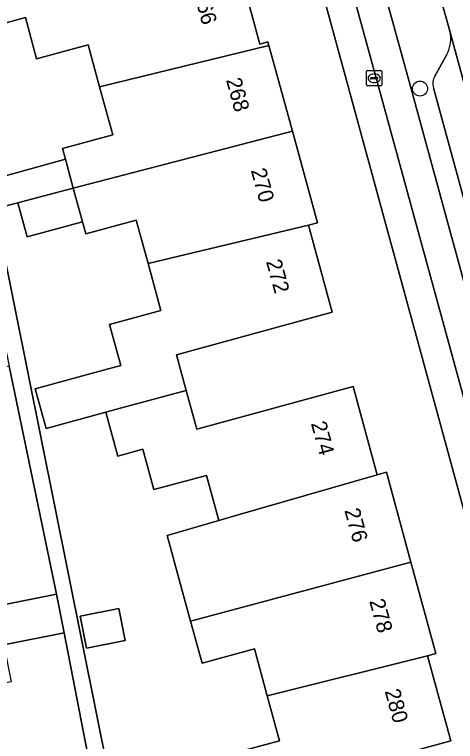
# Model space of a CAD drawing. Extents: x 162250 to 162661, y 380743 to 381606.
# Drawn here: x 162537.42 to 162566, y 381060.4 to 381107.54 of the extents above; entities that cross this region are included whole.
import ezdxf

# ---------------------------------------------------------------- set-up
doc = ezdxf.new("R2010")
doc.units = 0
for name, color, linetype in [('IMGEO_Berm_open', 7, 'Continuous'), ('IMGEO_Boom', 7, 'Continuous'), ('IMGEO_Brandkraan', 7, 'Continuous'), ('IMGEO_Erf', 7, 'Continuous'), ('IMGEO_Fietspad_gesloten', 7, 'Continuous'), ('IMGEO_Pand', 7, 'Continuous'), ('IMGEO_Pand_nummerreeks', 7, 'Continuous'), ('IMGEO_Parkeervlak_open', 7, 'Continuous'), ('IMGEO_Rijbaan_regionaal_gesloten', 7, 'Continuous'), ('IMGEO_Voetpad_open', 7, 'Continuous')]:
    doc.layers.add(name, color=color, linetype=linetype)

msp = doc.modelspace()

# ---------------------------------------------------------------- linework, layer by layer
at = {"layer": 'IMGEO_Berm_open'}
for points in [[(162553.008, 381145.025), (162552.925, 381145.33), (162550.374, 381154.672), (162550.34, 381154.796), (162542.98, 381181.61), (162542.491, 381181.463), (162541.461, 381185.086), (162541.982, 381185.24), (162537.767, 381200.743), (162536.398, 381200.372), (162539.144, 381190.342), (162540.943, 381183.77), (162548.984, 381154.395), (162551.592, 381144.84), (162551.645, 381144.647), (162554.806, 381133.124), (162560.736, 381111.446), (162562.992, 381103.198), (162573.052, 381066.398), (162577.335, 381050.801)], [(162565.639, 381106.468), (162563.768, 381113.225), (162561.982, 381119.806)], [(162564.672, 381103.555), (162565.433, 381104.951)], [(162592.274, 381001.837), (162591.654, 381004.101), (162589.676, 381011.325), (162589.374, 381012.428), (162588.729, 381014.74), (162587.55, 381018.956), (162586.053, 381024.406), (162584.626, 381029.598), (162582.831, 381036.134), (162576.877, 381057.835), (162575.087, 381064.36), (162574.627, 381066.044), (162569.261, 381085.65), (162567.483, 381092.185), (162564.577, 381102.79)]]:
    msp.add_lwpolyline(points, dxfattribs=at)
for centre, radius, start, end in [((162563.652, 381105.965), 2.05, 330.3395, 14.1942), ((162565.407, 381103.075), 0.878, 146.8832, 198.9589)]:
    msp.add_arc(centre, radius, start, end, dxfattribs=at)
at = {"layer": 'IMGEO_Boom'}
msp.add_circle((162563.706, 381102.741), 0.489, dxfattribs=at)
at = {"layer": 'IMGEO_Brandkraan'}
for p, q in [((162560.235, 381102.99), (162560.235, 381103.842)), ((162560.31, 381103.916), (162561.162, 381103.916)), ((162560.723, 381103.696), (162560.748, 381103.696)), ((162561.236, 381103.842), (162561.236, 381102.99)), ((162560.494, 381103.41), (162560.494, 381103.422)), ((162560.932, 381103.373), (162560.534, 381103.373)), ((162560.537, 381103.459), (162560.935, 381103.459)), ((162560.746, 381103.136), (162560.721, 381103.136)), ((162560.978, 381103.422), (162560.978, 381103.41)), ((162561.162, 381102.916), (162560.31, 381102.916))]:
    msp.add_line(p, q, dxfattribs=at)
for points in [[(162560.235, 381102.99), (162560.235, 381103.842)], [(162560.31, 381103.916), (162561.162, 381103.916)], [(162561.236, 381103.842), (162561.236, 381102.99)], [(162561.162, 381102.916), (162560.31, 381102.916)]]:
    msp.add_lwpolyline(points, dxfattribs=at)
for centre, radius, start, end in [((162560.312, 381103.84), 0.0765, 91.552, 178.448), ((162560.312, 381103.84), 0.0765, 91.552, 178.448), ((162561.16, 381103.84), 0.0765, 1.552, 88.448), ((162561.16, 381103.84), 0.0765, 1.552, 88.448), ((162560.534, 381103.419), 0.0403, 85.8775, 175.7526), ((162560.531, 381103.409), 0.0366, 178.938, 274.7102), ((162560.935, 381103.416), 0.043, 264.8664, 352.4533), ((162560.939, 381103.421), 0.0386, 1.7309, 96.639), ((162560.312, 381102.992), 0.0765, 181.552, 268.448), ((162560.312, 381102.992), 0.0765, 181.552, 268.448), ((162561.16, 381102.992), 0.0765, 271.552, 358.448), ((162561.16, 381102.992), 0.0765, 271.552, 358.448)]:
    msp.add_arc(centre, radius, start, end, dxfattribs=at)
for centre, major_axis, ratio, start_param, end_param in [((162560.722, 381103.416), (-0.387, 0.002), 0.722429, 4.712389, 7.853982), ((162560.747, 381103.416), (-0.39, 0.002), 0.717154, 1.570796, 4.712389)]:
    msp.add_ellipse(centre, major_axis=major_axis, ratio=ratio, start_param=start_param, end_param=end_param, dxfattribs=at)
at = {"layer": 'IMGEO_Erf'}
for points in [[(162590.707, 380987.36), (162583.561, 381013.383), (162568.771, 381067.243), (162550.23, 381135.191), (162548.044, 381143.201), (162544.023, 381142.428), (162543.35, 381142.299), (162530.217, 381139.774), (162529.938, 381139.71), (162526.734, 381139.031), (162526.506, 381138.986), (162505.307, 381134.801)], [(162551.761, 381111.366), (162553.33, 381105.631), (162553.852, 381105.774), (162553.915, 381105.543), (162555.439, 381099.973), (162557.061, 381094.043), (162556.474, 381093.882), (162558.019, 381088.236), (162547.915, 381085.473), (162548.545, 381083.169), (162549.235, 381080.647), (162559.372, 381083.419), (162560.935, 381077.702), (162561.523, 381077.861), (162563.119, 381072.025), (162564.736, 381066.115), (162564.181, 381065.963), (162565.692, 381060.447), (162555.492, 381057.653)], [(162535.811, 381096.813), (162540.717, 381098.155), (162540.528, 381098.846), (162543.786, 381099.737), (162542.936, 381102.845), (162542.186, 381105.585), (162538.858, 381104.675), (162538.126, 381107.348), (162536.488, 381106.9)], [(162533.885, 381106.188), (162548.818, 381031.958)], [(162551.217, 381059.526), (162554.598, 381060.451), (162553.801, 381063.367), (162552.969, 381066.408), (162549.579, 381065.481), (162548.835, 381068.201), (162548.121, 381070.812), (162547.315, 381073.758), (162550.658, 381074.726), (162549.856, 381077.659), (162546.462, 381076.731), (162545.743, 381079.357), (162544.114, 381078.912), (162543.338, 381081.751), (162539.472, 381080.698), (162538.769, 381083.264), (162542.634, 381084.323), (162544.31, 381084.782), (162543.58, 381087.45), (162546.909, 381088.36), (162546.076, 381091.407), (162545.31, 381094.206), (162542.041, 381093.312), (162541.825, 381094.103), (162538.241, 381093.124), (162537.635, 381095.339), (162536.191, 381094.963)], [(162542.17, 381059.531), (162540.637, 381067.452), (162536.728, 381066.671), (162537.214, 381064.258), (162534.318, 381063.675), (162528.958, 381062.595), (162529.461, 381060.096)]]:
    msp.add_lwpolyline(points, dxfattribs=at)
for points in [[(162537.084, 381084.729), (162530.484, 381083.399), (162525.019, 381082.298), (162525.523, 381079.793), (162525.554, 381079.64), (162525.198, 381079.568), (162525.68, 381077.18), (162531.072, 381078.266), (162531.176, 381077.752), (162533.865, 381078.293), (162534.239, 381076.436), (162533.384, 381076.265), (162533.891, 381073.75), (162532.057, 381073.38), (162526.683, 381072.297), (162527.135, 381070.054), (162527.365, 381070.107), (162527.398, 381069.965), (162527.964, 381067.499), (162533.329, 381068.581), (162540.133, 381069.953)], [(162541.675, 381068.523), (162544.177, 381069.028), (162544.595, 381066.956), (162542.093, 381066.451)]]:
    msp.add_lwpolyline(points, close=True, dxfattribs=at)
at = {"layer": 'IMGEO_Fietspad_gesloten'}
for points in [[(162508.721, 381294.058), (162520.721, 381250), (162524.95, 381234.475), (162526.439, 381228.987), (162532.158, 381208.274), (162537.019, 381190.487), (162538.98, 381183.33), (162547.107, 381153.663), (162547.143, 381153.533), (162549.695, 381144.216), (162549.852, 381143.643), (162552.836, 381132.744), (162558.72, 381111.249), (162561.27, 381101.934), (162571.085, 381066.091), (162575.392, 381050.363), (162582.804, 381023.355), (162585.413, 381013.87), (162586.64, 381009.407), (162588.336, 381003.241), (162600.985, 380956.955), (162611.456, 380918.623), (162619.54, 380889.111), (162626.231, 380864.638)], [(162611.747, 380924.889), (162608.338, 380937.386), (162606.977, 380942.372), (162603.154, 380956.316), (162590.219, 381003.716), (162588.433, 381010.254), (162587.309, 381014.367), (162584.526, 381024.553), (162577.335, 381050.801), (162573.052, 381066.398), (162562.992, 381103.198), (162560.736, 381111.446), (162554.806, 381133.124), (162551.645, 381144.647), (162551.592, 381144.84), (162548.984, 381154.395), (162540.943, 381183.77), (162539.144, 381190.342), (162536.398, 381200.372), (162535.609, 381203.223), (162535.353, 381204.147), (162534.863, 381206.056), (162528.007, 381231.163)]]:
    msp.add_lwpolyline(points, dxfattribs=at)
at = {"layer": 'IMGEO_Pand'}
for points in [[(162542.936, 381102.845), (162553.915, 381105.543), (162553.852, 381105.774), (162553.33, 381105.631), (162551.761, 381111.366), (162541.533, 381108.569), (162540.837, 381111.114), (162533.293, 381109.132), (162533.885, 381106.188), (162536.488, 381106.9), (162538.126, 381107.348), (162538.858, 381104.675), (162542.186, 381105.585)], [(162553.915, 381105.543), (162542.936, 381102.845), (162543.786, 381099.737), (162540.528, 381098.846), (162540.717, 381098.155), (162541.231, 381096.275), (162555.439, 381099.973)], [(162555.439, 381099.973), (162541.231, 381096.275), (162541.825, 381094.103), (162542.041, 381093.312), (162545.31, 381094.206), (162546.076, 381091.407), (162556.474, 381093.882), (162557.061, 381094.043)], [(162540.717, 381098.155), (162535.811, 381096.813), (162536.191, 381094.963), (162537.635, 381095.339), (162538.856, 381095.657), (162541.231, 381096.275)], [(162541.231, 381096.275), (162538.856, 381095.657), (162537.635, 381095.339), (162538.241, 381093.124), (162541.825, 381094.103)], [(162556.474, 381093.882), (162546.076, 381091.407), (162546.909, 381088.36), (162543.58, 381087.45), (162544.31, 381084.782), (162542.634, 381084.323), (162538.769, 381083.264), (162539.472, 381080.698), (162543.338, 381081.751), (162544.122, 381081.964), (162548.545, 381083.169), (162547.915, 381085.473), (162558.019, 381088.236)], [(162559.372, 381083.419), (162549.235, 381080.647), (162548.545, 381083.169), (162544.122, 381081.964), (162543.338, 381081.751), (162544.114, 381078.912), (162545.743, 381079.357), (162546.462, 381076.731), (162549.856, 381077.659), (162550.658, 381074.726), (162551.76, 381075.045), (162560.935, 381077.702)], [(162560.935, 381077.702), (162551.76, 381075.045), (162550.658, 381074.726), (162547.315, 381073.758), (162548.121, 381070.812), (162548.835, 381068.201), (162563.119, 381072.025), (162561.523, 381077.861)], [(162564.181, 381065.963), (162564.736, 381066.115), (162563.119, 381072.025), (162548.835, 381068.201), (162549.579, 381065.481), (162552.969, 381066.408), (162553.801, 381063.367)], [(162540.133, 381069.953), (162533.329, 381068.581), (162533.831, 381066.093), (162536.728, 381066.671), (162540.637, 381067.452)], [(162541.675, 381068.523), (162542.093, 381066.451), (162544.595, 381066.956), (162544.177, 381069.028)], [(162565.692, 381060.447), (162564.181, 381065.963), (162553.801, 381063.367), (162554.598, 381060.451), (162551.217, 381059.526), (162547.319, 381058.46), (162548.208, 381055.212), (162548.77, 381053.157), (162550.938, 381053.778), (162556.178, 381055.147), (162555.492, 381057.653)]]:
    msp.add_lwpolyline(points, close=True, dxfattribs=at)
at = {"layer": 'IMGEO_Parkeervlak_open'}
for points in [[(162584.449, 381036.623), (162577.173, 381064.266), (162565.639, 381106.468)], [(162565.433, 381104.951), (162564.672, 381103.555)], [(162564.577, 381102.79), (162567.483, 381092.185)]]:
    msp.add_lwpolyline(points, dxfattribs=at)
for centre, radius, start, end in [((162563.652, 381105.965), 2.05, 330.3395, 14.1942), ((162565.407, 381103.075), 0.878, 146.8832, 198.9589)]:
    msp.add_arc(centre, radius, start, end, dxfattribs=at)
at = {"layer": 'IMGEO_Rijbaan_regionaal_gesloten'}
msp.add_lwpolyline([(162543.432, 381200.793), (162543.152, 381201.827), (162543.029, 381202.295), (162540.124, 381201.475), (162556.025, 381141.32), (162556.267, 381140.725), (162561.982, 381119.806), (162563.768, 381113.225), (162565.639, 381106.468), (162577.173, 381064.266), (162584.449, 381036.623), (162587.606, 381025.501), (162590.528, 381015.212), (162591.173, 381012.938), (162595.042, 380999.313), (162597.541, 380990.23), (162600.546, 380991.029), (162599.675, 380994.301)], dxfattribs=at)
at = {"layer": 'IMGEO_Voetpad_open'}
for points in [[(162561.27, 381101.934), (162558.72, 381111.249), (162552.836, 381132.744), (162549.852, 381143.643), (162548.044, 381143.201), (162550.23, 381135.191), (162568.771, 381067.243), (162583.561, 381013.383), (162590.707, 380987.36)], [(162548.818, 381031.958), (162533.885, 381106.188), (162533.293, 381109.132), (162532.362, 381113.762), (162530.755, 381121.745), (162529.559, 381121.504), (162532.063, 381109.148), (162532.568, 381106.657), (162533.059, 381104.234), (162534.676, 381096.835), (162535.65, 381092.01), (162536.554, 381087.296), (162537.084, 381084.729), (162540.133, 381069.953), (162540.637, 381067.452), (162542.17, 381059.531)], [(162626.231, 380864.638), (162619.54, 380889.111), (162611.456, 380918.623), (162600.985, 380956.955), (162588.336, 381003.241), (162586.64, 381009.407), (162585.413, 381013.87), (162582.804, 381023.355), (162575.392, 381050.363), (162571.085, 381066.091), (162561.27, 381101.934)]]:
    msp.add_lwpolyline(points, dxfattribs=at)

# ---------------------------------------------------------------- texts
at = {"layer": 'IMGEO_Pand_nummerreeks'}
for s, rotation, p in [('266', 285.3008, (162549.017, 381108.962)), ('268', 285.2978, (162551.127, 381103.302)), ('270', 285.2978, (162552.732, 381097.437)), ('272', 285.3035, (162553.718, 381091.526)), ('274', 285.2978, (162556.627, 381081.024)), ('276', 285.2978, (162558.799, 381075.388)), ('278', 285.2984, (162560.406, 381069.512)), ('280', 285.3207, (162561.41, 381063.665))]:
    msp.add_text(s, height=1, rotation=rotation, dxfattribs=at).set_placement(p)

doc.saveas('drawing.dxf')
